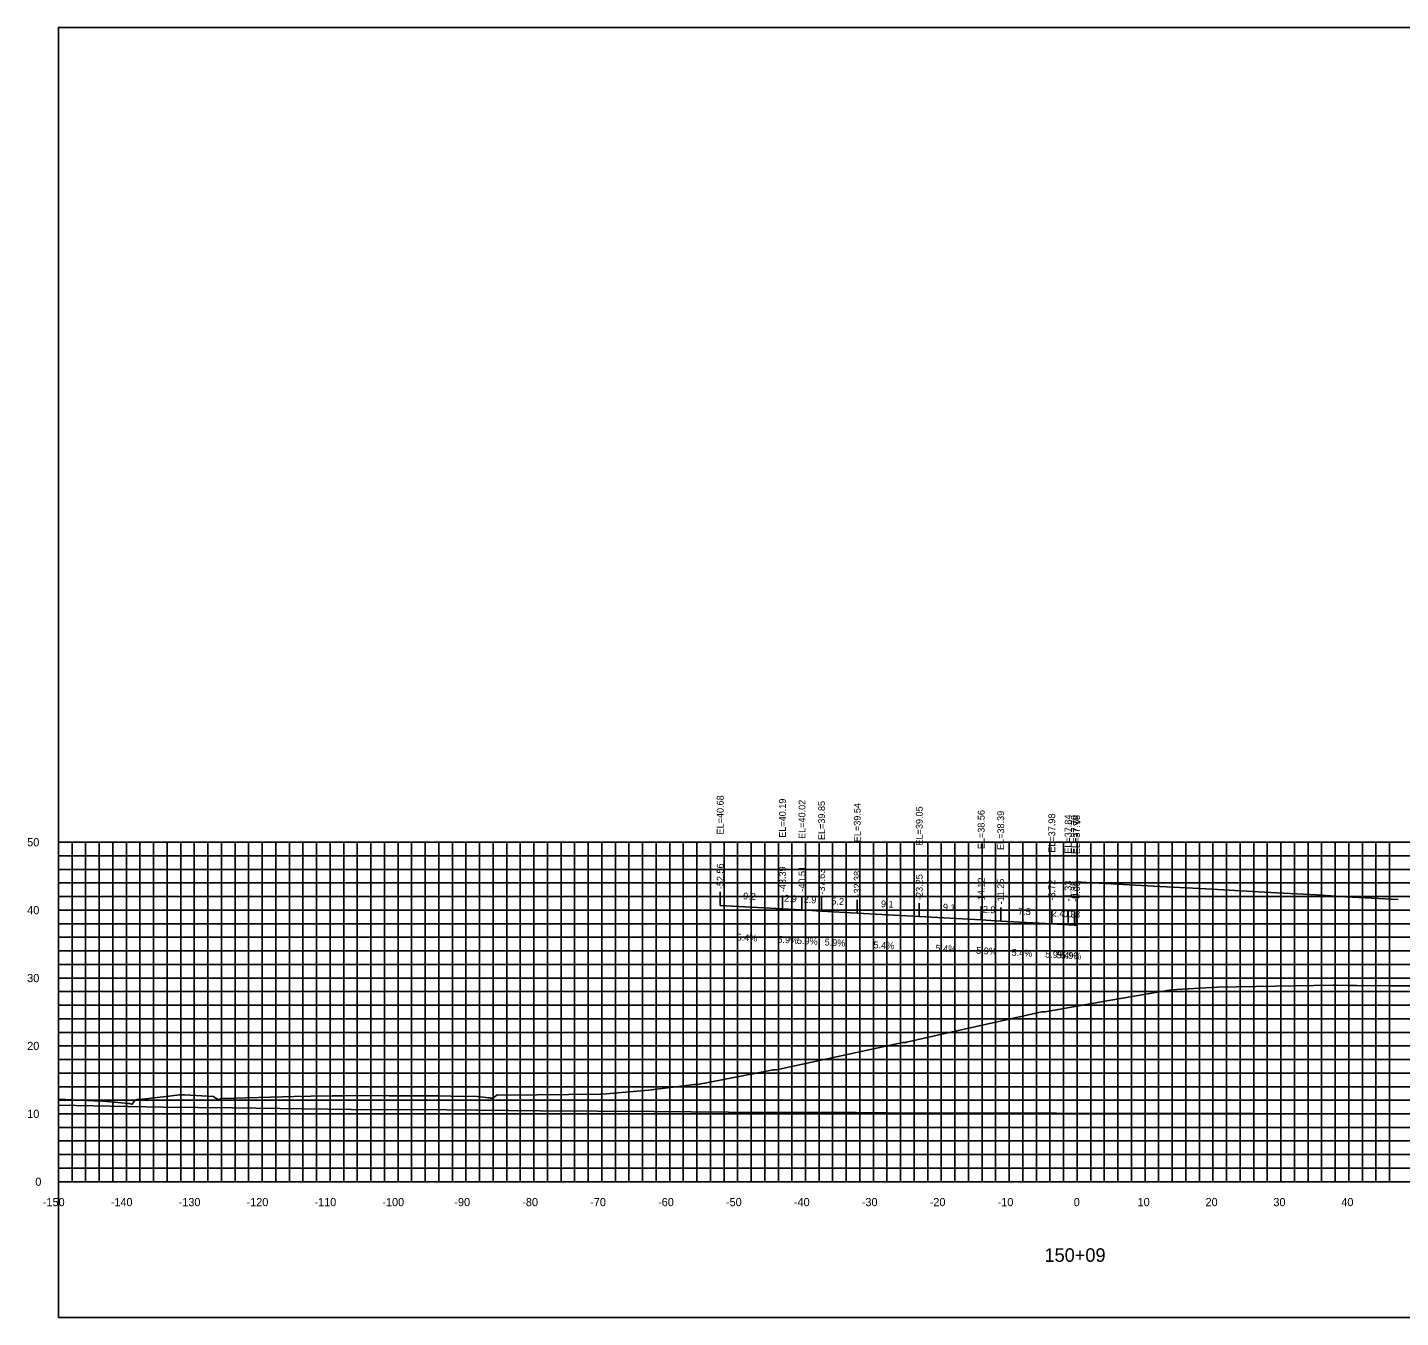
# Model space of a CAD drawing. Extents: x 1800880 to 1818864, y 245271 to 250560.
# Drawn here: x 1818543.5 to 1818745.7, y 248847.1 to 249037.1 of the extents above; entities that cross this region are included whole.
import ezdxf

# ---------------------------------------------------------------- set-up
doc = ezdxf.new("R2010")
doc.units = 0
for name, color, linetype in [('33', 7, 'Continuous'), ('ANNO-TXT', 7, 'Continuous'), ('AXIS', 7, 'Continuous'), ('CL-CNST', 7, 'Continuous'), ('DESIGN - DRAINAGE - Bridges', 7, 'Continuous'), ('Level 32', 7, 'Continuous'), ('Level 37', 7, 'Continuous'), ('Level 46', 7, 'Continuous'), ('Level 62', 7, 'Continuous'), ('SHT-BDR', 7, 'Continuous')]:
    doc.layers.add(name, color=color, linetype=linetype)

msp = doc.modelspace()

# ---------------------------------------------------------------- linework, layer by layer
at = {"layer": 'AXIS'}
msp.add_lwpolyline([(1818698.23, 248911.29), (1818698.67, 248911.27), (1818699.48, 248911.22), (1818703.05, 248911.01), (1818709.29, 248910.68), (1818717, 248910.28), (1818721.29, 248910.02), (1818725.57, 248909.77), (1818733.29, 248909.37), (1818737.57, 248909.11), (1818745.29, 248908.71)], dxfattribs=at)
at = {"layer": 'CL-CNST'}
msp.add_lwpolyline([(1818548.04, 248879.29), (1818548.05, 248879.29), (1818549.14, 248879.24), (1818553.31, 248879.07), (1818553.86, 248879.04), (1818556.27, 248878.87), (1818558.35, 248878.64), (1818558.52, 248878.64), (1818558.63, 248878.61), (1818558.82, 248878.56), (1818558.83, 248878.56), (1818558.88, 248878.54), (1818558.9, 248878.56), (1818559.3, 248879.1), (1818559.57, 248879.27), (1818559.95, 248879.27), (1818564.72, 248879.8), (1818565.82, 248879.92), (1818566, 248879.94), (1818566.01, 248879.94), (1818566.49, 248879.94), (1818566.59, 248879.93), (1818570.86, 248879.67), (1818571.13, 248879.52), (1818571.55, 248879.27), (1818572.09, 248879.38), (1818572.15, 248879.39), (1818582.79, 248879.69), (1818585.22, 248879.76), (1818588.38, 248879.77), (1818589.18, 248879.78), (1818589.39, 248879.78), (1818589.49, 248879.78), (1818589.68, 248879.78), (1818590.02, 248879.78), (1818596.54, 248879.82), (1818596.71, 248879.81), (1818596.85, 248879.8), (1818596.97, 248879.8), (1818597.06, 248879.79), (1818597.14, 248879.79), (1818597.21, 248879.78), (1818597.27, 248879.78), (1818597.32, 248879.78), (1818597.37, 248879.78), (1818597.41, 248879.77), (1818597.45, 248879.77), (1818597.48, 248879.77), (1818597.5, 248879.77), (1818600.87, 248879.81), (1818601.15, 248879.81), (1818601.18, 248879.81), (1818601.23, 248879.8), (1818601.3, 248879.8), (1818601.71, 248879.8), (1818601.8, 248879.8), (1818601.95, 248879.8), (1818602.3, 248879.8), (1818603.96, 248879.77), (1818605.81, 248879.74), (1818609.71, 248879.68), (1818610.6, 248879.58), (1818611.31, 248879.5), (1818611.54, 248879.48), (1818611.65, 248879.47), (1818611.71, 248879.46), (1818611.76, 248879.45), (1818611.79, 248879.45), (1818611.81, 248879.45), (1818611.83, 248879.45), (1818611.85, 248879.45), (1818611.86, 248879.44), (1818611.87, 248879.44), (1818611.88, 248879.44), (1818611.88, 248879.44), (1818611.89, 248879.44), (1818611.9, 248879.44), (1818611.9, 248879.44), (1818611.9, 248879.44), (1818611.91, 248879.44), (1818611.91, 248879.44), (1818611.91, 248879.44), (1818611.92, 248879.44), (1818611.92, 248879.44), (1818611.97, 248879.43), (1818611.98, 248879.44), (1818612.61, 248879.91), (1818612.64, 248879.93), (1818612.65, 248879.93), (1818612.7, 248879.93), (1818613.84, 248879.9), (1818627.81, 248880.02), (1818628.14, 248880.02), (1818634.92, 248880.61), (1818641.69, 248881.44), (1818642.12, 248881.44), (1818642.19, 248881.44), (1818652.54, 248883.47), (1818653.24, 248883.61), (1818653.38, 248883.61), (1818653.58, 248883.61), (1818653.75, 248883.61), (1818655.76, 248884.04), (1818672.38, 248887.67), (1818672.49, 248887.67), (1818672.82, 248887.66), (1818672.92, 248887.68), (1818679, 248889.07), (1818692.83, 248892.15), (1818692.99, 248892.15), (1818693.31, 248892.15), (1818702.7, 248893.81), (1818711.89, 248895.42), (1818718.67, 248895.79), (1818735.74, 248896.08), (1818736.24, 248896.07), (1818737.84, 248896.06), (1818739.23, 248896.04), (1818744.22, 248896.01), (1818748.55, 248895.97)], dxfattribs=at)
at = {"layer": 'DESIGN - DRAINAGE - Bridges'}
for p, q in [((1818547.98, 248917.14), (1818548.04, 248917.14)), ((1818548.04, 248867.14), (1818548.04, 248917.14)), ((1818547.98, 248907.14), (1818548.04, 248907.14)), ((1818547.98, 248897.14), (1818548.04, 248897.14)), ((1818547.98, 248887.14), (1818548.04, 248887.14)), ((1818547.98, 248877.14), (1818548.04, 248877.14)), ((1818547.98, 248867.14), (1818548.04, 248867.14)), ((1818548.04, 248867.14), (1818848.04, 248867.14)), ((1818548.04, 248867.08), (1818548.04, 248867.14)), ((1818558.04, 248867.08), (1818558.04, 248867.14)), ((1818568.04, 248867.08), (1818568.04, 248867.14)), ((1818578.04, 248867.08), (1818578.04, 248867.14)), ((1818588.04, 248867.08), (1818588.04, 248867.14)), ((1818598.04, 248867.08), (1818598.04, 248867.14)), ((1818608.04, 248867.08), (1818608.04, 248867.14)), ((1818618.04, 248867.08), (1818618.04, 248867.14)), ((1818628.04, 248867.08), (1818628.04, 248867.14)), ((1818638.04, 248867.08), (1818638.04, 248867.14)), ((1818648.04, 248867.08), (1818648.04, 248867.14)), ((1818658.04, 248867.08), (1818658.04, 248867.14)), ((1818668.04, 248867.08), (1818668.04, 248867.14)), ((1818678.04, 248867.08), (1818678.04, 248867.14)), ((1818688.04, 248867.08), (1818688.04, 248867.14)), ((1818698.04, 248867.08), (1818698.04, 248867.14)), ((1818708.04, 248867.08), (1818708.04, 248867.14)), ((1818718.04, 248867.08), (1818718.04, 248867.14)), ((1818728.04, 248867.08), (1818728.04, 248867.14)), ((1818738.04, 248867.08), (1818738.04, 248867.14))]:
    msp.add_line(p, q, dxfattribs=at)
at = {"layer": 'Level 37'}
for p, q in [((1818645.48, 248907.82), (1818645.48, 248909.82)), ((1818654.65, 248907.32), (1818654.65, 248909.32)), ((1818657.52, 248907.16), (1818657.52, 248909.16)), ((1818660.41, 248906.99), (1818660.41, 248908.99)), ((1818665.66, 248906.68), (1818665.66, 248908.68)), ((1818674.79, 248906.19), (1818674.79, 248908.19)), ((1818683.91, 248905.7), (1818683.91, 248907.7)), ((1818686.79, 248905.53), (1818686.79, 248907.53)), ((1818694.31, 248905.12), (1818694.31, 248907.12)), ((1818696.71, 248904.98), (1818696.71, 248906.98)), ((1818697.65, 248904.93), (1818697.65, 248906.93)), ((1818697.95, 248904.91), (1818697.95, 248906.91))]:
    msp.add_line(p, q, dxfattribs=at)
msp.add_lwpolyline([(1818548.04, 248847.14), (1818848.04, 248847.14), (1818848.04, 249037.14), (1818548.04, 249037.14)], close=True, dxfattribs=at)
at = {"layer": 'Level 46'}
for p, q in [((1818548.04, 248917.14), (1818848.04, 248917.14)), ((1818548.04, 248867.14), (1818548.04, 248917.14)), ((1818550.04, 248867.14), (1818550.04, 248917.14)), ((1818552.04, 248867.14), (1818552.04, 248917.14)), ((1818554.04, 248867.14), (1818554.04, 248917.14)), ((1818556.04, 248867.14), (1818556.04, 248917.14)), ((1818558.04, 248867.14), (1818558.04, 248917.14)), ((1818560.04, 248867.14), (1818560.04, 248917.14)), ((1818562.04, 248867.14), (1818562.04, 248917.14)), ((1818564.04, 248867.14), (1818564.04, 248917.14)), ((1818566.04, 248867.14), (1818566.04, 248917.14)), ((1818568.04, 248867.14), (1818568.04, 248917.14)), ((1818570.04, 248867.14), (1818570.04, 248917.14)), ((1818572.04, 248867.14), (1818572.04, 248917.14)), ((1818574.04, 248867.14), (1818574.04, 248917.14)), ((1818576.04, 248867.14), (1818576.04, 248917.14)), ((1818578.04, 248867.14), (1818578.04, 248917.14)), ((1818580.04, 248867.14), (1818580.04, 248917.14)), ((1818582.04, 248867.14), (1818582.04, 248917.14)), ((1818584.04, 248867.14), (1818584.04, 248917.14)), ((1818586.04, 248867.14), (1818586.04, 248917.14)), ((1818588.04, 248867.14), (1818588.04, 248917.14)), ((1818590.04, 248867.14), (1818590.04, 248917.14)), ((1818592.04, 248867.14), (1818592.04, 248917.14)), ((1818594.04, 248867.14), (1818594.04, 248917.14)), ((1818596.04, 248867.14), (1818596.04, 248917.14)), ((1818598.04, 248867.14), (1818598.04, 248917.14)), ((1818600.04, 248867.14), (1818600.04, 248917.14)), ((1818602.04, 248867.14), (1818602.04, 248917.14)), ((1818604.04, 248867.14), (1818604.04, 248917.14)), ((1818606.04, 248867.14), (1818606.04, 248917.14)), ((1818608.04, 248867.14), (1818608.04, 248917.14)), ((1818610.04, 248867.14), (1818610.04, 248917.14)), ((1818612.04, 248867.14), (1818612.04, 248917.14)), ((1818614.04, 248867.14), (1818614.04, 248917.14)), ((1818616.04, 248867.14), (1818616.04, 248917.14)), ((1818618.04, 248867.14), (1818618.04, 248917.14)), ((1818620.04, 248867.14), (1818620.04, 248917.14)), ((1818622.04, 248867.14), (1818622.04, 248917.14)), ((1818624.04, 248867.14), (1818624.04, 248917.14)), ((1818626.04, 248867.14), (1818626.04, 248917.14)), ((1818628.04, 248867.14), (1818628.04, 248917.14)), ((1818630.04, 248867.14), (1818630.04, 248917.14)), ((1818632.04, 248867.14), (1818632.04, 248917.14)), ((1818634.04, 248867.14), (1818634.04, 248917.14)), ((1818636.04, 248867.14), (1818636.04, 248917.14)), ((1818638.04, 248867.14), (1818638.04, 248917.14)), ((1818640.04, 248867.14), (1818640.04, 248917.14)), ((1818642.04, 248867.14), (1818642.04, 248917.14)), ((1818644.04, 248867.14), (1818644.04, 248917.14)), ((1818646.04, 248867.14), (1818646.04, 248917.14)), ((1818648.04, 248867.14), (1818648.04, 248917.14)), ((1818650.04, 248867.14), (1818650.04, 248917.14)), ((1818652.04, 248867.14), (1818652.04, 248917.14)), ((1818654.04, 248867.14), (1818654.04, 248917.14)), ((1818656.04, 248867.14), (1818656.04, 248917.14)), ((1818658.04, 248867.14), (1818658.04, 248917.14)), ((1818660.04, 248867.14), (1818660.04, 248917.14)), ((1818662.04, 248867.14), (1818662.04, 248917.14)), ((1818664.04, 248867.14), (1818664.04, 248917.14)), ((1818666.04, 248867.14), (1818666.04, 248917.14)), ((1818668.04, 248867.14), (1818668.04, 248917.14)), ((1818670.04, 248867.14), (1818670.04, 248917.14)), ((1818672.04, 248867.14), (1818672.04, 248917.14)), ((1818674.04, 248867.14), (1818674.04, 248917.14)), ((1818676.04, 248867.14), (1818676.04, 248917.14)), ((1818678.04, 248867.14), (1818678.04, 248917.14)), ((1818680.04, 248867.14), (1818680.04, 248917.14)), ((1818682.04, 248867.14), (1818682.04, 248917.14)), ((1818684.04, 248867.14), (1818684.04, 248917.14)), ((1818686.04, 248867.14), (1818686.04, 248917.14)), ((1818688.04, 248867.14), (1818688.04, 248917.14)), ((1818690.04, 248867.14), (1818690.04, 248917.14)), ((1818692.04, 248867.14), (1818692.04, 248917.14)), ((1818694.04, 248867.14), (1818694.04, 248917.14)), ((1818696.04, 248867.14), (1818696.04, 248917.14)), ((1818698.04, 248867.14), (1818698.04, 248917.14)), ((1818700.04, 248867.14), (1818700.04, 248917.14)), ((1818702.04, 248867.14), (1818702.04, 248917.14)), ((1818704.04, 248867.14), (1818704.04, 248917.14)), ((1818706.04, 248867.14), (1818706.04, 248917.14)), ((1818708.04, 248867.14), (1818708.04, 248917.14)), ((1818710.04, 248867.14), (1818710.04, 248917.14)), ((1818712.04, 248867.14), (1818712.04, 248917.14)), ((1818714.04, 248867.14), (1818714.04, 248917.14)), ((1818716.04, 248867.14), (1818716.04, 248917.14)), ((1818718.04, 248867.14), (1818718.04, 248917.14)), ((1818720.04, 248867.14), (1818720.04, 248917.14)), ((1818722.04, 248867.14), (1818722.04, 248917.14)), ((1818724.04, 248867.14), (1818724.04, 248917.14)), ((1818726.04, 248867.14), (1818726.04, 248917.14)), ((1818728.04, 248867.14), (1818728.04, 248917.14)), ((1818730.04, 248867.14), (1818730.04, 248917.14)), ((1818732.04, 248867.14), (1818732.04, 248917.14)), ((1818734.04, 248867.14), (1818734.04, 248917.14)), ((1818736.04, 248867.14), (1818736.04, 248917.14)), ((1818738.04, 248867.14), (1818738.04, 248917.14)), ((1818740.04, 248867.14), (1818740.04, 248917.14)), ((1818742.04, 248867.14), (1818742.04, 248917.14)), ((1818744.04, 248867.14), (1818744.04, 248917.14)), ((1818548.04, 248915.14), (1818848.04, 248915.14)), ((1818548.04, 248913.14), (1818848.04, 248913.14)), ((1818548.04, 248911.14), (1818848.04, 248911.14)), ((1818548.04, 248909.14), (1818848.04, 248909.14)), ((1818548.04, 248907.14), (1818848.04, 248907.14)), ((1818548.04, 248905.14), (1818848.04, 248905.14)), ((1818548.04, 248903.14), (1818848.04, 248903.14)), ((1818548.04, 248901.14), (1818848.04, 248901.14)), ((1818548.04, 248899.14), (1818848.04, 248899.14)), ((1818548.04, 248897.14), (1818848.04, 248897.14)), ((1818548.04, 248895.14), (1818848.04, 248895.14)), ((1818548.04, 248893.14), (1818848.04, 248893.14)), ((1818548.04, 248891.14), (1818848.04, 248891.14)), ((1818548.04, 248889.14), (1818848.04, 248889.14)), ((1818548.04, 248887.14), (1818848.04, 248887.14)), ((1818548.04, 248885.14), (1818848.04, 248885.14)), ((1818548.04, 248883.14), (1818848.04, 248883.14)), ((1818548.04, 248881.14), (1818848.04, 248881.14)), ((1818548.04, 248879.14), (1818848.04, 248879.14)), ((1818548.04, 248877.14), (1818848.04, 248877.14)), ((1818548.04, 248875.14), (1818848.04, 248875.14)), ((1818548.04, 248873.14), (1818848.04, 248873.14)), ((1818548.04, 248871.14), (1818848.04, 248871.14)), ((1818548.04, 248869.14), (1818848.04, 248869.14)), ((1818548.04, 248867.14), (1818848.04, 248867.14))]:
    msp.add_line(p, q, dxfattribs=at)
at = {"layer": 'Level 62'}
for points in [[(1818645.48, 248907.82), (1818654.65, 248907.32), (1818657.52, 248907.16), (1818660.41, 248906.99), (1818665.66, 248906.68), (1818674.79, 248906.19), (1818683.91, 248905.7), (1818686.79, 248905.53), (1818694.31, 248905.12), (1818696.71, 248904.98), (1818697.65, 248904.93), (1818697.95, 248904.91)], [(1818548.04, 248878.44), (1818563.44, 248878.1), (1818573.67, 248878.01), (1818591.2, 248877.79), (1818605.17, 248877.71), (1818618.95, 248877.57), (1818635.69, 248877.49), (1818646.71, 248877.41), (1818665.57, 248877.35), (1818674.46, 248877.26), (1818695.01, 248877.23), (1818702.22, 248877.18), (1818724.12, 248877.18), (1818729.97, 248877.14), (1818753.01, 248877.17), (1818757.73, 248877.14), (1818781.71, 248877.22), (1818785.48, 248877.21), (1818810.28, 248877.32), (1818813.24, 248877.33), (1818838.73, 248877.47), (1818840.99, 248877.43), (1818848.04, 248877.47)]]:
    msp.add_lwpolyline(points, dxfattribs=at)

# ---------------------------------------------------------------- texts
for s, p in [('-150', (1818545.73, 248863.54)), ('-140', (1818555.73, 248863.54)), ('-130', (1818565.73, 248863.54)), ('-120', (1818575.73, 248863.54)), ('-110', (1818585.73, 248863.54)), ('-100', (1818595.73, 248863.54)), ('-90', (1818606.33, 248863.54)), ('-80', (1818616.33, 248863.54)), ('-70', (1818626.33, 248863.54)), ('-60', (1818636.33, 248863.54)), ('-50', (1818646.33, 248863.54)), ('-40', (1818656.33, 248863.54)), ('-30', (1818666.33, 248863.54)), ('-20', (1818676.33, 248863.54)), ('-10', (1818686.33, 248863.54)), ('0', (1818697.54, 248863.54)), ('10', (1818706.94, 248863.54)), ('20', (1818716.94, 248863.54)), ('30', (1818726.94, 248863.54)), ('40', (1818736.94, 248863.54))]:
    msp.add_text(s, height=1.2).set_placement(p)
at = {"layer": '33'}
for s, p in [('50', (1818543.43, 248916.54)), ('40', (1818543.43, 248906.54)), ('30', (1818543.43, 248896.54)), ('20', (1818543.43, 248886.54)), ('10', (1818543.43, 248876.54)), ('0', (1818544.63, 248866.54))]:
    msp.add_text(s, height=1.2, dxfattribs=at).set_placement(p)
at = {"layer": 'ANNO-TXT'}
for s, rotation, p in [('9.2', 356.9237, (1818648.84, 248908.74)), ('2.9', 356.6368, (1818654.87, 248908.41)), ('2.9', 356.6368, (1818657.75, 248908.24)), ('5.2', 356.6368, (1818661.82, 248908)), ('9.1', 356.9237, (1818669.13, 248907.59)), ('9.1', 356.9237, (1818678.25, 248907.1)), ('2.9', 356.6368, (1818684.13, 248906.78)), ('7.5', 356.9237, (1818689.33, 248906.49)), ('2.4', 356.6368, (1818694.29, 248906.23)), ('0.9', 356.9237, (1818695.96, 248906.12)), ('0.3', 356.6368, (1818696.59, 248906.1)), ('5.4%', 356.9237, (1818647.88, 248902.68)), ('5.9%', 356.6368, (1818653.88, 248902.36)), ('5.9%', 356.6368, (1818656.76, 248902.19)), ('5.9%', 356.6368, (1818660.83, 248901.95)), ('5.4%', 356.9237, (1818668.04, 248901.54)), ('5.4%', 356.9237, (1818677.17, 248901.05)), ('5.9%', 356.6368, (1818683.15, 248900.73)), ('5.4%', 356.9237, (1818688.37, 248900.43)), ('5.9%', 356.6368, (1818693.31, 248900.17)), ('5.4%', 356.9237, (1818695, 248900.07)), ('5.9%', 356.6368, (1818695.6, 248900.04))]:
    msp.add_text(s, height=1, rotation=rotation, dxfattribs=at).set_placement(p)
at = {"layer": 'DESIGN - DRAINAGE - Bridges'}
for s, height, p in [('>', 1.5, (1818697.43, 248919.39)), ('-', 0.0001, (1818548.04, 248867.14))]:
    msp.add_text(s, height=height, dxfattribs=at).set_placement(p)
at = {"layer": 'Level 32'}
msp.add_text('150+09', height=2, dxfattribs=at).set_placement((1818693.23, 248855.34))
at = {"layer": 'SHT-BDR'}
for s, p in [('EL=40.68', (1818645.98, 248918.29)), ('EL=40.19', (1818655.15, 248917.8)), ('EL=40.02', (1818658.02, 248917.63)), ('EL=39.85', (1818660.91, 248917.46)), ('EL=39.54', (1818666.16, 248917.15)), ('EL=39.05', (1818675.29, 248916.66)), ('EL=38.56', (1818684.41, 248916.12)), ('EL=38.39', (1818687.29, 248916)), ('EL=37.98', (1818694.81, 248915.6)), ('EL=37.84', (1818697.21, 248915.45)), ('EL=37.79', (1818698.15, 248915.4)), ('EL=37.78', (1818698.45, 248915.39)), ('-52.56', (1818645.98, 248910.23)), ('-43.39', (1818655.15, 248909.78)), ('-40.51', (1818658.02, 248909.86)), ('-37.63', (1818660.91, 248909.44)), ('-32.38', (1818666.16, 248909.13)), ('-23.25', (1818675.29, 248908.64)), ('-14.12', (1818684.41, 248908.15)), ('-11.25', (1818687.29, 248907.98)), ('-3.72', (1818694.81, 248908.57)), ('-1.33', (1818697.21, 248908.43)), ('-0.38', (1818698.15, 248908.38)), ('-0.08', (1818698.45, 248908.36))]:
    msp.add_text(s, height=1, rotation=90, dxfattribs=at).set_placement(p)

doc.saveas('drawing.dxf')
